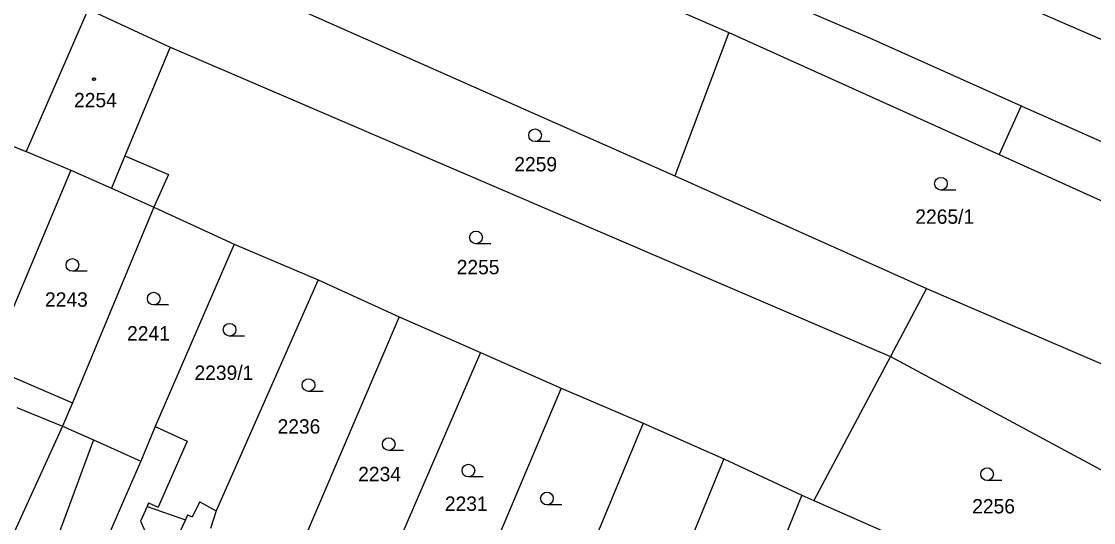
# Model space of a CAD drawing. Extents: x -593183 to -588034, y -1130415 to -1124994.
# Drawn here: x -590563.5 to -590436.7, y -1128116.7 to -1128057.4 of the extents above; entities that cross this region are included whole.
import ezdxf

# ---------------------------------------------------------------- set-up
doc = ezdxf.new("R2010")
doc.units = 0
for name, color, linetype in [('Vrstva 1', 7, 'Continuous'), ('Vrstva 18', 7, 'Continuous'), ('Vrstva 19', 7, 'Continuous'), ('Vrstva 25', 7, 'Continuous'), ('Vrstva 4', 7, 'Continuous')]:
    doc.layers.add(name, color=color, linetype=linetype)

msp = doc.modelspace()

# ---------------------------------------------------------------- linework, layer by layer
at = {"layer": 'Vrstva 1'}
for p, q in [((-590500.04, -1128031.46), (-590426.73, -1128063.54)), ((-590519.79, -1128041.3), (-590479.82, -1128058.73)), ((-590504.38, -1128041.66), (-590463.2, -1128059.38)), ((-590551.71, -1128046.64), (-590486.23, -1128075.68)), ((-590555.57, -1128055.98), (-590562.89, -1128072.83)), ((-590555.57, -1128055.98), (-590545.87, -1128060.48)), ((-590479.82, -1128058.73), (-590486.23, -1128075.68)), ((-590479.82, -1128058.73), (-590447.87, -1128073.18)), ((-590463.2, -1128059.38), (-590445.26, -1128067.4)), ((-590545.87, -1128060.48), (-590551.24, -1128073.33)), ((-590545.87, -1128060.48), (-590460.74, -1128097.09)), ((-590445.26, -1128067.4), (-590447.87, -1128073.18)), ((-590445.26, -1128067.4), (-590403.51, -1128086.05)), ((-590567.31, -1128071.07), (-590562.89, -1128072.83)), ((-590562.89, -1128072.83), (-590557.64, -1128075.03)), ((-590551.24, -1128073.33), (-590546.07, -1128075.52)), ((-590447.87, -1128073.18), (-590426.28, -1128082.94)), ((-590557.64, -1128075.03), (-590567.38, -1128098.27)), ((-590557.64, -1128075.03), (-590552.84, -1128077.16)), ((-590546.07, -1128075.52), (-590547.82, -1128079.4)), ((-590486.23, -1128075.68), (-590456.47, -1128089.04)), ((-590552.84, -1128077.16), (-590547.82, -1128079.4)), ((-590547.82, -1128079.4), (-590557.44, -1128102.54)), ((-590547.82, -1128079.4), (-590538.3, -1128083.78)), ((-590538.3, -1128083.78), (-590547.65, -1128105.35)), ((-590538.3, -1128083.78), (-590528.38, -1128087.99)), ((-590528.38, -1128087.99), (-590540.44, -1128115.33)), ((-590528.38, -1128087.99), (-590518.81, -1128092.36)), ((-590456.47, -1128089.04), (-590460.74, -1128097.09)), ((-590456.47, -1128089.04), (-590433.29, -1128099.01)), ((-590518.81, -1128092.36), (-590531.87, -1128122.94)), ((-590518.81, -1128092.36), (-590509.18, -1128096.58)), ((-590509.18, -1128096.58), (-590521.62, -1128125.36)), ((-590509.18, -1128096.58), (-590499.67, -1128100.8)), ((-590460.74, -1128097.09), (-590469.8, -1128114.09)), ((-590460.74, -1128097.09), (-590426.56, -1128115.47)), ((-590567.38, -1128098.27), (-590557.44, -1128102.54)), ((-590499.67, -1128100.8), (-590511.88, -1128129.7)), ((-590499.67, -1128100.8), (-590489.96, -1128104.95)), ((-590557.44, -1128102.54), (-590558.6, -1128105.32)), ((-590489.96, -1128104.95), (-590500.67, -1128130.77)), ((-590489.96, -1128104.95), (-590480.44, -1128109.17)), ((-590558.6, -1128105.32), (-590566.45, -1128122.53)), ((-590558.6, -1128105.32), (-590554.94, -1128106.94)), ((-590547.65, -1128105.35), (-590549.37, -1128109.46)), ((-590547.65, -1128105.35), (-590543.88, -1128107.09)), ((-590554.94, -1128106.94), (-590549.37, -1128109.46)), ((-590543.88, -1128107.09), (-590547.3, -1128114.9)), ((-590549.37, -1128109.46), (-590551.28, -1128113.88)), ((-590480.44, -1128109.17), (-590491.49, -1128136.12)), ((-590480.44, -1128109.17), (-590471.21, -1128113.46)), ((-590551.28, -1128113.88), (-590553.59, -1128119.24)), ((-590471.21, -1128113.46), (-590481.58, -1128138.81)), ((-590471.21, -1128113.46), (-590469.8, -1128114.09)), ((-590548.45, -1128114.4), (-590548.62, -1128114.8)), ((-590548.62, -1128114.8), (-590544.08, -1128116.38)), ((-590548.45, -1128114.4), (-590547.3, -1128114.9)), ((-590542.37, -1128114.28), (-590543.27, -1128116.05)), ((-590542.37, -1128114.28), (-590540.44, -1128115.33)), ((-590469.8, -1128114.09), (-590460.43, -1128118.25)), ((-590543.82, -1128115.81), (-590544.08, -1128116.38)), ((-590543.82, -1128115.81), (-590543.27, -1128116.05)), ((-590540.44, -1128115.33), (-590541.1, -1128117.41))]:
    msp.add_line(p, q, dxfattribs=at)
at = {"layer": 'Vrstva 25'}
for p, q in [((-590500.99, -1128071.64), (-590502.74, -1128071.64)), ((-590453.01, -1128077.38), (-590454.76, -1128077.38)), ((-590507.98, -1128083.74), (-590509.73, -1128083.74)), ((-590555.7, -1128086.98), (-590557.45, -1128086.98)), ((-590546.07, -1128090.97), (-590547.82, -1128090.97)), ((-590537.11, -1128094.65), (-590538.86, -1128094.65)), ((-590527.78, -1128101.2), (-590529.53, -1128101.2)), ((-590518.29, -1128108.19), (-590520.04, -1128108.19)), ((-590508.88, -1128111.31), (-590510.63, -1128111.31)), ((-590447.55, -1128111.74), (-590449.3, -1128111.74)), ((-590499.59, -1128114.62), (-590501.34, -1128114.62))]:
    msp.add_line(p, q, dxfattribs=at)
for centre, radius in [((-590554.89, -1128064.26), 0.175), ((-590554.89, -1128064.26), 0.15), ((-590502.74, -1128070.89), 0.75), ((-590454.76, -1128076.63), 0.75), ((-590509.73, -1128082.99), 0.75), ((-590557.45, -1128086.23), 0.75), ((-590547.82, -1128090.22), 0.75), ((-590538.86, -1128093.9), 0.75), ((-590529.53, -1128100.45), 0.75), ((-590520.04, -1128107.44), 0.75), ((-590510.63, -1128110.56), 0.75), ((-590449.3, -1128110.99), 0.75), ((-590501.34, -1128113.87), 0.75)]:
    msp.add_circle(centre, radius, dxfattribs=at)
at = {"layer": 'Vrstva 4'}
for p, q in [((-590551.24, -1128073.33), (-590552.84, -1128077.16)), ((-590564.02, -1128103.11), (-590558.6, -1128105.32)), ((-590554.94, -1128106.94), (-590559.13, -1128118.26)), ((-590548.62, -1128114.8), (-590549.39, -1128116.56)), ((-590549.39, -1128116.56), (-590548.44, -1128118.63)), ((-590544.08, -1128116.38), (-590545.69, -1128119.86))]:
    msp.add_line(p, q, dxfattribs=at)

# ---------------------------------------------------------------- texts
at = {"layer": 'Vrstva 18'}
for s, p in [('2259', (-590505.2, -1128075.17)), ('2265/1', (-590457.79, -1128081.37)), ('2255', (-590512.01, -1128087.34)), ('2243', (-590560.68, -1128091.18)), ('2241', (-590550.98, -1128095.18)), ('2239/1', (-590543.01, -1128099.84)), ('2236', (-590533.19, -1128106.19)), ('2234', (-590523.66, -1128111.83)), ('2231', (-590513.41, -1128115.33)), ('2256', (-590451.07, -1128115.64))]:
    msp.add_text(s, height=1.7, dxfattribs=at).set_placement(p)
at = {"layer": 'Vrstva 19'}
msp.add_text('2254', height=1.7, dxfattribs=at).set_placement((-590557.25, -1128067.59))

doc.saveas('drawing.dxf')
